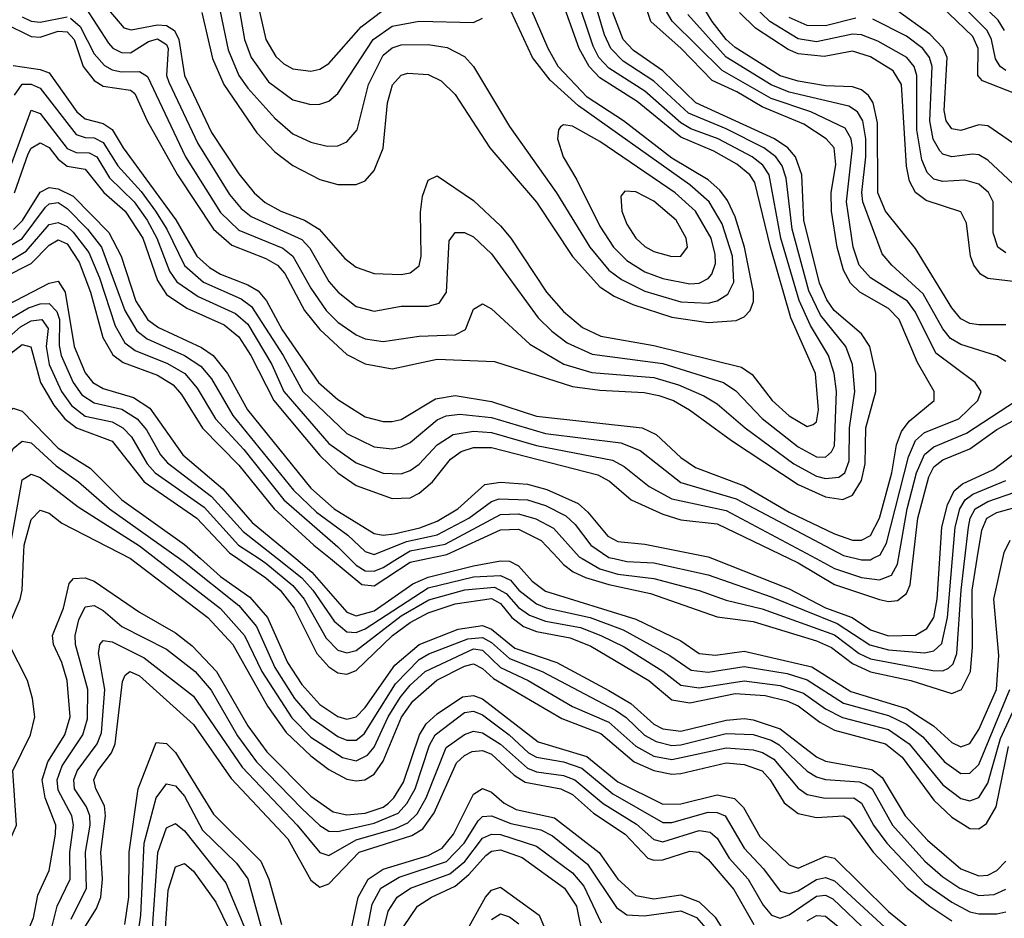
# Model space of a CAD drawing. Header units: inches. Extents: x 501365 to 657855, y 482276 to 547543.
# Tile 837 of 957: x 630145 to 632326, y 489203 to 491194. Entities that reach past the tile are written whole.
import ezdxf

# ---------------------------------------------------------------- set-up
doc = ezdxf.new("R2010")
doc.units = ezdxf.units.IN
doc.header["$MEASUREMENT"] = 0
doc.layers.add('A6438', color=7, linetype='Continuous')
doc.layers.add('A6439', color=7, linetype='Continuous')

msp = doc.modelspace()

# ---------------------------------------------------------------- linework, layer by layer
at = {"layer": 'A6438', "color": 5}
for points, elevation in [([(630000, 489184.1), (630014.5, 489185.5), (630050, 489208.4), (630084.7, 489250), (630102.6, 489330), (630137.8, 489410), (630129.6, 489530), (630168.7, 489610), (630178.2, 489650), (630173.3, 489690), (630162.1, 489730), (630121.1, 489810), (630116.5, 489830), (630120, 489850), (630145.7, 489910), (630150, 489930), (630153.4, 490000)], 3820), ([(630390.6, 490000), (630561.9, 489870), (630617, 489810), (630693.6, 489673.6), (630735, 489615), (630790, 489563.1), (630830, 489533.3), (630870, 489511.6), (630890, 489507.7), (630909.6, 489510.4), (630930, 489522.9), (630950, 489551.2), (630990.8, 489649.2), (631015.6, 489684.4), (631069.2, 489730.8), (631130, 489762), (631150, 489766.7), (631170, 489756.9), (631194.3, 489734.3), (631345.7, 489645.7), (631432.5, 489612.5), (631506.4, 489550), (631550, 489530.5), (631590, 489522.4), (631610, 489524.2), (631710, 489547.4), (631750, 489544.3), (631790, 489530), (631808, 489510), (631839, 489459), (631870, 489435.2), (631910, 489427), (631970, 489430.5), (631982.7, 489422.7), (632036.2, 489350), (632111.1, 489270), (632161.1, 489230), (632210, 489197.8)], 3820), ([(630446.3, 490000), (630589.4, 489889.4), (630643, 489830), (630681.4, 489750), (630747.5, 489647.5), (630790, 489604.8), (630859.7, 489559.7), (630890, 489552.5), (630915.5, 489564.5), (630930, 489582.5), (630961.2, 489650), (630987.7, 489692.3), (631010, 489719.9), (631043, 489750), (631150, 489800.2), (631170, 489797.5), (631210, 489758.6), (631271.1, 489730), (631370, 489672.6), (631450, 489637.8), (631510, 489584.4), (631550, 489562.5), (631590, 489554.8), (631710, 489581.2), (631770, 489576.7), (631790.9, 489570.9), (631815.8, 489555.8), (631870, 489491.6), (631890, 489477.6), (631929.6, 489469.6), (631992.9, 489470), (632010, 489458.5), (632036.6, 489410), (632065.9, 489370), (632150, 489281.4), (632210, 489238.9), (632250, 489217.8), (632270, 489213.1), (632310, 489213.3), (632330, 489218)], 3840), ([(630498.8, 490000), (630510, 489992), (630630, 489896), (630669.4, 489849.4), (630710, 489759), (630754, 489690), (630790, 489648.5), (630850, 489606), (630870, 489597.9), (630890, 489598), (630908.2, 489611.8), (630977.3, 489722.7), (631030, 489776.6), (631051, 489789), (631137.5, 489822.5), (631170, 489825.3), (631190, 489814.2), (631230, 489779), (631302.3, 489750), (631464.6, 489664.6), (631488.3, 489648.3), (631529.2, 489609.1), (631554.7, 489594.7), (631590, 489586.3), (631610, 489587.5), (631710, 489612.9), (631770, 489610.2), (631810, 489598.1), (631827.9, 489587.9), (631890, 489529.5), (631910, 489516.6), (631930.6, 489510.6), (632005.5, 489505.5), (632020, 489500), (632034, 489490), (632078.4, 489410), (632150.3, 489330.3), (632190, 489295.6), (632228, 489270), (632270, 489253.7), (632304, 489256), (632330, 489267.7)], 3860), ([(630545.7, 490000), (630590, 489960.8), (630654.7, 489914.7), (630694.1, 489870), (630738.3, 489770), (630770, 489721.4), (630810, 489677), (630850, 489650.3), (630870, 489644.4), (630890, 489649.8), (630910, 489670.3), (630976.1, 489763.9), (631030, 489810), (631116.1, 489843.9), (631170, 489852.3), (631190, 489843.7), (631241.8, 489801.8), (631335.2, 489770), (631450, 489708.1), (631499.2, 489679.2), (631550, 489633.5), (631570, 489622.9), (631610, 489617.9), (631710, 489642.3), (631750, 489645.6), (631770, 489642.7), (631830, 489623.1), (631910, 489561.3), (631930, 489551.3), (632032.7, 489532.7), (632055.6, 489515.6), (632106.6, 489430), (632156.1, 489376.1), (632230, 489312.6), (632270, 489297.2), (632290, 489298.8), (632310, 489309), (632329.7, 489330.3)], 3880), ([(630628.3, 490000), (630690, 489957.5), (630721.8, 489930), (630752.8, 489890), (630802.9, 489790), (630830, 489760.1), (630850, 489747.4), (630870, 489744.3), (630890, 489751.9), (630970.7, 489830), (631010, 489858.5), (631050, 489880), (631110, 489900.3), (631190, 489912.1), (631210, 489900.6), (631235.3, 489870), (631261.2, 489850), (631290, 489838.9), (631364.3, 489824.3), (631410, 489806.2), (631538.8, 489730), (631590, 489687.5), (631630, 489681), (631730, 489701.2), (631796.8, 489696.8), (631844.9, 489684.9), (631870, 489673.7), (631917.8, 489637.8), (631950, 489620.3), (632063.5, 489590), (632100.3, 489560.3), (632170, 489465.3), (632210, 489427.4), (632250, 489402.3), (632270, 489401.7), (632286.7, 489413.3), (632308.1, 489450), (632335.9, 489584.1)], 3920), ([(630675.2, 490000), (630690.1, 489990.1), (630750, 489940.7), (630774.9, 489910), (630823.8, 489823.8), (630850, 489797.6), (630870, 489791.7), (630890, 489796.6), (630990, 489873.1), (631051.4, 489908.6), (631130.9, 489930.9), (631196.8, 489936.8), (631222.7, 489922.7), (631250, 489892), (631274.5, 489874.5), (631310, 489861.8), (631387.7, 489847.7), (631432.7, 489830), (631484.5, 489804.5), (631570, 489750.9), (631610, 489719.9), (631650, 489714), (631750, 489729.3), (631830, 489719.4), (631881.9, 489701.9), (631930, 489667.4), (631967.9, 489647.9), (632070, 489621.3), (632115.7, 489590), (632190, 489498.7), (632230, 489468.9), (632250, 489463.4), (632270, 489470.8), (632290, 489502.6), (632318, 489602), (632368, 489710)], 3940), ([(630715.8, 490000), (630770, 489957.3), (630794.4, 489930), (630841.2, 489861.2), (630870, 489837.6), (630890, 489836.8), (630910, 489844.3), (631050, 489935.6), (631150, 489959.8), (631210, 489962.5), (631232.2, 489952.2), (631250.5, 489930), (631290, 489899.9), (631311, 489891), (631409.1, 489870), (631482.3, 489842.3), (631585.7, 489785.7), (631632.7, 489752.7), (631670, 489748.5), (631750, 489760.8), (631845.4, 489745.4), (631890, 489731.8), (631970, 489680.2), (632070, 489652.8), (632110, 489633.2), (632145.6, 489605.6), (632193.7, 489550), (632230, 489524.1), (632250, 489524.6), (632270, 489544.4), (632339.1, 489710)], 3960), ([(630756.3, 490000), (630792.4, 489970), (630870, 489881.5), (630890, 489873.4), (630930, 489884.5), (631016.1, 489943.9), (631050, 489959.2), (631150, 489984.3), (631210, 489995.3), (631230, 489994.1), (631250, 489984), (631280.6, 489950), (631310, 489927.9), (631510, 489866.3), (631610, 489818), (631650.2, 489790.2), (631686.5, 489786.5), (631750, 489795.1), (631900.2, 489760.2), (631986.1, 489706.1), (632110, 489668), (632169.5, 489630), (632210, 489592.9), (632230, 489583.3), (632250, 489590.4), (632270, 489621.7), (632309.1, 489710), (632314.6, 489785.4), (632303.3, 489910), (632323, 490000)], 3980), ([(630833.1, 490000), (630902.8, 489942.8), (630930, 489939.8), (631010, 489992.1), (631048.2, 490000)], 4020), ([(630875.8, 490000), (630890, 489985.4), (630910, 489973.1), (630930, 489972.2), (630950, 489980.7), (630981.6, 490000)], 4040), ([(631337.9, 490000), (631350, 489987.1), (631371, 489971), (631398.6, 489958.6), (631450, 489942.6), (631542.8, 489922.8), (631690, 489870.9), (631770, 489860.9), (631910, 489817.8), (631943.4, 489803.4), (631990, 489767.7), (632030, 489749.6), (632119.5, 489730), (632210, 489701.4), (632231.5, 489710), (632251.4, 489750), (632255.9, 489804.1), (632255.6, 489930), (632266.6, 490000)], 4020), ([(631391.4, 490000), (631430, 489977.6), (631470, 489965.9), (631550, 489955.7), (631650, 489929.4), (631710, 489908), (631790, 489889), (631950, 489831.3), (632005.1, 489790), (632030, 489778.4), (632167.9, 489752.1), (632190, 489751.8), (632202.6, 489757.4), (632212.9, 489767.1), (632221.6, 489790), (632230.6, 489930), (632238.8, 490000)], 4040), ([(631462.1, 490000), (631490, 489993.8), (631550, 489991.1), (631670, 489964.2), (631810, 489915.7), (631956.4, 489856.4), (632028.8, 489808.8), (632070, 489798), (632150, 489791.6), (632170, 489795.6), (632187.8, 489812.2), (632200.8, 489870), (632211.7, 490000)], 4060), ([(631680.1, 490000), (631850, 489933.2), (631930, 489891.4), (631989.3, 489869.3), (632030, 489842), (632070, 489828.8), (632130, 489830.7), (632155, 489845), (632170, 489870), (632177.7, 489910), (632183.5, 490000)], 4080), ([(631850.1, 490000), (631870, 489990.4), (631950, 489942.7), (632050, 489909.2), (632070, 489905.4), (632090, 489907.6), (632110, 489923), (632117.8, 489942.2), (632124.4, 490000)], 4120), ([(631909.8, 490000), (631950, 489978.4), (632010, 489958.6), (632050, 489952.9), (632076.6, 489963.4), (632090, 489987.5), (632092.2, 490000)], 4140), ([(631998.4, 490000), (632010, 489997.1), (632030, 489997.7), (632034.5, 490000)], 4160), ([(630163.7, 489176.3), (630175.4, 489204.6), (630185.3, 489254.7), (630210.4, 489309.6), (630224.2, 489390), (630224.5, 489410), (630201.1, 489470), (630194.3, 489510), (630207, 489550), (630244.9, 489610), (630256.8, 489650), (630250.1, 489730.1), (630238.1, 489770), (630219.3, 489810), (630217.1, 489830), (630242, 489890), (630254.7, 489945.3), (630264.3, 489955.7), (630290, 489957.3), (630310.1, 489950), (630410, 489881.3), (630490, 489836), (630527.2, 489807.2), (630580.9, 489750), (630650.4, 489630), (630692, 489572), (630790, 489474), (630839.3, 489439.3), (630870, 489432.7), (630910, 489436.6), (630950, 489449.6), (630961.8, 489458.2), (630974, 489470), (630994.9, 489505.1), (631030.4, 489609.6), (631045.7, 489634.3), (631070, 489656.5), (631126.1, 489693.9), (631150, 489697.2), (631170, 489689.5), (631293.9, 489593.9), (631401.8, 489561.8), (631470, 489505.4), (631570, 489456.1), (631610, 489456.6), (631690, 489476.6), (631728.5, 489468.5), (631748.9, 489448.9), (631784.7, 489384.7), (631850, 489321.5), (631870, 489314.3), (631930, 489340.7), (631950, 489336.8), (632070, 489218.8), (632110, 489186.3)], 3780), ([(630210, 489159.5), (630227.8, 489230), (630256.3, 489290), (630255.5, 489350), (630264.2, 489410), (630260.3, 489430), (630230, 489487), (630227.6, 489510), (630239.1, 489540.9), (630285, 489610), (630294.9, 489645.1), (630295.9, 489710), (630268.3, 489810), (630267.6, 489830), (630275.6, 489864.4), (630290, 489893.2), (630310, 489896.4), (630330, 489885.5), (630371.1, 489850), (630470, 489799.4), (630533.4, 489750), (630568.8, 489708.8), (630627.7, 489607.7), (630669.8, 489550), (630770, 489446.6), (630810, 489409.2), (630830, 489396.6), (630850, 489395.6), (630930, 489414.2), (630983.4, 489436.6), (631002.7, 489457.3), (631020.7, 489490), (631052.9, 489587.1), (631065.6, 489610), (631130, 489659.3), (631150, 489662.5), (631170, 489654.3), (631229.1, 489610), (631272.5, 489570), (631290, 489560.4), (631350, 489549.6), (631390, 489535.7), (631458.9, 489478.9), (631570, 489415.8), (631590, 489415.5), (631670, 489438.5), (631690, 489437.7), (631707.7, 489430), (631750, 489358.7), (631793.2, 489313.2), (631830, 489263.3), (631850, 489258.6), (631870, 489264.4), (631910, 489289.5), (631930, 489293.4), (631950, 489286.3), (632062.7, 489182.7)], 3760), ([(630258.9, 489201.1), (630292.9, 489270), (630290.8, 489350), (630300.7, 489410), (630299.9, 489430), (630292.7, 489450), (630266.4, 489490), (630264.7, 489510), (630272.3, 489530), (630316.6, 489590), (630326, 489614), (630333.2, 489710), (630319.2, 489790), (630322.2, 489810), (630330, 489818.9), (630350, 489815.4), (630420.2, 489780.2), (630530, 489695.5), (630637.8, 489537.8), (630759.3, 489410), (630810, 489349.4), (630830, 489342.8), (630890, 489377.2), (630977.7, 489402.3), (631005, 489415.1), (631025.2, 489434.8), (631045.3, 489470), (631090, 489581.6), (631130, 489610.8), (631150, 489618), (631170, 489613.9), (631210, 489588.9), (631270, 489535.6), (631290, 489528), (631350, 489519.9), (631374.6, 489510), (631437.8, 489457.8), (631511.6, 489411.6), (631550, 489377.7), (631570, 489372.8), (631650, 489397.5), (631674.5, 489394.5), (631690, 489381.2), (631716.9, 489336.9), (631759.1, 489290), (631792.4, 489232.4), (631810.5, 489210.5), (631830, 489204), (631850, 489211.2), (631910, 489252.6), (631930, 489254.3), (631946.4, 489246.4), (632027.3, 489170)], 3740), ([(630280.5, 489170), (630315, 489225), (630324.4, 489250), (630328.5, 489290), (630324.5, 489350), (630335.2, 489430), (630332.5, 489452.5), (630313.3, 489490), (630309.2, 489510), (630318.2, 489530), (630348.2, 489570), (630356.4, 489590), (630372.3, 489727.7), (630378.3, 489741.7), (630388.9, 489750), (630410, 489740.6), (630530, 489633), (630613, 489513), (630739.2, 489379.2), (630790, 489287.5), (630810, 489272.6), (630830, 489279.9), (630896.8, 489350), (631013.3, 489386.7), (631038.3, 489401.7), (631062.8, 489437.2), (631112.6, 489547.4), (631130, 489564.3), (631147.1, 489572.9), (631170, 489574.8), (631190, 489566.6), (631240.4, 489520.4), (631264.7, 489504.7), (631343.5, 489490), (631370, 489477.4), (631416.2, 489436.2), (631486.1, 489390), (631536.9, 489336.9), (631550, 489331.8), (631570, 489332.9), (631630, 489352), (631650.1, 489350), (631670, 489333.6), (631727.2, 489267.2), (631771.2, 489190)], 3720), ([(630377.5, 489190), (630386.5, 489250), (630387.6, 489350), (630407.3, 489490), (630447, 489593), (630470, 489590.3), (630490, 489570.3), (630574.1, 489434.1), (630679, 489330), (630697, 489290), (630724.6, 489190)], 3680), ([(630407.4, 489170), (630413.4, 489210), (630420.4, 489370), (630447.3, 489470), (630470, 489501.1), (630490, 489497.1), (630510, 489474.1), (630550, 489398.6), (630625.2, 489325.2), (630650, 489290.6), (630728.1, 489008.1)], 3660), ([(630873.3, 489150), (630894.9, 489250), (630917.1, 489290), (630950, 489312.4), (631050, 489342.4), (631081.1, 489358.9), (631106.3, 489390), (631150, 489478.4), (631170, 489490.6), (631190, 489482.8), (631218.6, 489458.5), (631244.6, 489444.6), (631330, 489425.8), (631429, 489349), (631470, 489290), (631510, 489254), (631550, 489246.5), (631610, 489255.6), (631650, 489239.5), (631685.9, 489205.9), (631745.8, 489110)], 3680), ([(630909.6, 489150), (630925.6, 489234.4), (630945, 489270), (630985.5, 489294.5), (631090.5, 489329.5), (631129.6, 489370), (631160.4, 489419.6), (631170, 489428.8), (631190, 489430.3), (631233.4, 489413.4), (631299.5, 489399.5), (631325.7, 489385.7), (631403, 489323), (631467.3, 489227.3), (631490, 489210.9), (631528.5, 489208.5), (631610, 489220), (631644.8, 489204.8), (631675.5, 489170)], 3660), ([(630436.6, 489150), (630450.5, 489349.5), (630470, 489403.9), (630490, 489413.5), (630510, 489397), (630601.8, 489281.8), (630648.9, 489168.9)], 3640), ([(630939.2, 489130), (630960.9, 489219.1), (630981.2, 489250), (631010.4, 489270), (631097.9, 489302.1), (631131.1, 489328.9), (631170, 489381.2), (631190, 489389.9), (631210, 489388.9), (631290, 489363.5), (631370, 489304), (631394.9, 489274.9), (631433.4, 489193.4)], 3640), ([(630995.5, 489184.5), (631026.4, 489230), (631056.9, 489250), (631110, 489274.4), (631139.9, 489300.1), (631177.7, 489342.3), (631190, 489351.8), (631210, 489355.3), (631258.1, 489338.1), (631352.1, 489270), (631378.6, 489230), (631393.8, 489153.8)], 3620), ([(630464.1, 489130), (630474, 489266), (630490, 489317.6), (630510, 489325), (630530, 489308.1), (630579, 489239), (630622.8, 489150)], 3620), ([(631130, 489167.1), (631176.7, 489250), (631190, 489265.7), (631210, 489272.4), (631296, 489210), (631305.9, 489185.9)], 3580), ([(631190, 489200.6), (631210, 489213.3), (631230, 489206.6), (631251, 489191)], 3560), ([(631890, 489197.8), (631910, 489209.8), (631930, 489207.9), (632006, 489146)], 3720)]:
    msp.add_lwpolyline(points, dxfattribs=dict(at, elevation=elevation))
at = {"layer": 'A6439', "color": 5}
for points, elevation in [([(630654.1, 491310), (630690.4, 491150), (630712.6, 491112.6), (630730, 491096), (630750, 491085.3), (630790, 491079.9), (630810, 491084.4), (630830, 491096.5), (630901.7, 491178.3), (630950, 491214.7)], 4380), ([(630618.8, 491290), (630643, 491150), (630657.3, 491110), (630695.8, 491055.8), (630750, 491016.4), (630790, 491005.9), (630810, 491006.5), (630830, 491013.3), (630850, 491030.1), (630927.7, 491150), (630970, 491179.4), (631030, 491190.3), (631150, 491187.5), (631170, 491197.1)], 4360), ([(632330, 491081.3), (632317.6, 491090), (632307, 491107), (632298.3, 491150), (632288.5, 491170), (632159.9, 491299.9)], 3960), ([(630284, 491284), (630375.5, 491175.5), (630391.4, 491171.4), (630450, 491182.7), (630470, 491180.6), (630488, 491170), (630497.4, 491150), (630509.8, 491070), (630570, 490944.1), (630630, 490852.2), (630664.2, 490810), (630688.6, 490788.6), (630723.1, 490770), (630776.1, 490750), (630808.7, 490730), (630864.9, 490664.9), (630890, 490645.6), (630930, 490631.7), (630989.7, 490629.7), (631010, 490633.3), (631030, 490648.6), (631034.5, 490670), (631032.6, 490767.4), (631037.2, 490802.8), (631050, 490838.2), (631070, 490848.1), (631150, 490793.5), (631210, 490737.4), (631233.3, 490710), (631312.2, 490590), (631350, 490547.3), (631392.2, 490512.2), (631432.6, 490492.6), (631550, 490472.4), (631744.2, 490424.2), (631767.7, 490407.7), (631811.9, 490350), (631850, 490316.4), (631890, 490292.7), (631903.1, 490296.9), (631910, 490302.7), (631915, 490330), (631908.3, 490410), (631853.1, 490533.1), (631808.3, 490690), (631773.5, 490833.5), (631762.6, 490850), (631733.6, 490873.6), (631682.7, 490902.7), (631610, 490933.9), (631512.7, 491012.7), (631430, 491065.2), (631406.7, 491090), (631384.8, 491130), (631341.4, 491250)], 4280), ([(630257.1, 491197.1), (630279, 491179), (630310, 491118.2), (630332.5, 491092.5), (630350, 491082.5), (630370, 491078.4), (630410, 491079.2), (630428.1, 491068.1), (630512.4, 490890), (630590, 490766.5), (630630, 490727.9), (630727.9, 490687.9), (630750, 490670.3), (630790, 490598.8), (630824.2, 490550), (630850, 490523.9), (630890, 490495.6), (630910, 490487.1), (630950, 490480.9), (631030, 490493.1), (631110, 490496), (631132.5, 490507.5), (631150, 490552.8), (631170, 490564.8), (631190, 490553.6), (631275.2, 490475.2), (631350.7, 490430.7), (631412.6, 490412.6), (631550, 490401.1), (631604.9, 490384.8), (631660.9, 490360.9), (631690, 490343.3), (631752, 490290), (631860.1, 490210), (631910, 490182.7), (631930, 490177.2), (631959.5, 490180.5), (631973, 490190), (631983, 490217), (631983.4, 490290), (631995.6, 490370), (631990.4, 490430.4), (631975.4, 490470), (631919.2, 490539.2), (631893.5, 490593.5), (631856.4, 490730), (631843, 490843), (631834.3, 490870), (631820.1, 490890), (631793.7, 490910), (631710, 490952), (631626.6, 490986.6), (631550, 491057.4), (631482, 491102), (631454.3, 491130), (631440.5, 491160.5), (631413.8, 491250)], 4240), ([(630290, 491221.7), (630341.6, 491141.6), (630350.9, 491130.9), (630370, 491120.9), (630390, 491120.2), (630430, 491145.4), (630450, 491151.2), (630470, 491138.9), (630473.5, 491130), (630469.8, 491070), (630475.4, 491055.4), (630539.6, 490919.6), (630610, 490806.8), (630635.3, 490775.3), (630657.7, 490757.7), (630770, 490707), (630787.5, 490687.5), (630830, 490614.2), (630850.1, 490590), (630890, 490558.5), (630930, 490548.1), (630990, 490558.9), (631050, 490559.4), (631074.1, 490565.9), (631090.5, 490590), (631096.3, 490703.7), (631110, 490722.7), (631130, 490722.1), (631150, 490712.5), (631190, 490675.5), (631293.4, 490533.4), (631323.6, 490503.6), (631358.2, 490478.2), (631413.2, 490453.2), (631570, 490432.5), (631704.6, 490390), (631731.7, 490371.7), (631790.2, 490310.2), (631870, 490247.5), (631910, 490225.9), (631930, 490224.8), (631943.6, 490236.4), (631950, 490250), (631954.9, 490370), (631949.8, 490410), (631936.9, 490450), (631896.8, 490516.8), (631872.1, 490572.1), (631831.6, 490710), (631805.3, 490850), (631791.5, 490871.5), (631768, 490890), (631692.8, 490930), (631631.8, 490951.8), (631610, 490965), (631530, 491035.2), (631450, 491086.3), (631428, 491110), (631415.5, 491135.5), (631377.4, 491250)], 4260), ([(630548.3, 491210), (630572.2, 491107.8), (630597.4, 491050), (630670, 490943.5), (630710, 490900.8), (630750, 490870.7), (630810, 490840.2), (630850, 490828.7), (630890, 490828.4), (630910, 490837.1), (630930, 490859.5), (630950, 490909.2), (630959.8, 491010), (630970.8, 491049.2), (630990, 491070.6), (631004.7, 491075.3), (631050, 491072.4), (631078.4, 491058.4), (631110, 491028.1), (631186.6, 490910), (631289.7, 490789.7), (631370, 490669.3), (631430, 490601.9), (631461.7, 490581.7), (631503.3, 490563.3), (631590, 490534.8), (631670, 490523), (631732.3, 490527.7), (631750, 490535.7), (631763.5, 490550), (631770.4, 490569.6), (631770.9, 490590), (631750.9, 490690), (631730, 490756.9), (631713.4, 490793.4), (631696.1, 490816.1), (631670, 490839.2), (631590, 490887), (631482.5, 490970), (631402.3, 491022.3), (631338.2, 491090), (631315.5, 491130), (631264.1, 491250)], 4320), ([(632350, 491030.4), (632278.5, 491058.5), (632267.8, 491070), (632268.5, 491130), (632256.8, 491156.8), (632150, 491260.2)], 3980), ([(632326.9, 491170), (632312.8, 491192.8), (632250, 491253.9)], 3940), ([(630130, 491092), (630190, 491083.6), (630210, 491075.8), (630271.5, 490990), (630290, 490974.3), (630330, 490963.9), (630350, 490950.9), (630373.8, 490910), (630490.6, 490750.6), (630537.6, 490670), (630565, 490645), (630589.4, 490630), (630650, 490606.5), (630672.9, 490592.9), (630691.3, 490571.3), (630726.7, 490506.7), (630806.6, 490390), (630850, 490352.4), (630910, 490314.4), (630950, 490303.6), (630970, 490303.8), (630990, 490308.5), (631066.1, 490353.9), (631110, 490361.3), (631190, 490348), (631290, 490315.7), (631523.8, 490290), (631555.1, 490275.1), (631610, 490223.9), (631641.9, 490201.9), (631750, 490161.2), (631850, 490103), (631950, 490054.8), (631990, 490041.3), (632010, 490041.2), (632030, 490051.4), (632050, 490089.6), (632077.6, 490190), (632087.7, 490252.3), (632098.6, 490281.4), (632115.6, 490304.4), (632170.9, 490350), (632171.3, 490370), (632134.4, 490434.4), (632093.8, 490530), (632070, 490554), (632006, 490590), (631986, 490610), (631970, 490639.3), (631956.1, 490690), (631943.5, 490770), (631942.7, 490810), (631953.4, 490873.4), (631949.4, 490910), (631932, 490930), (631882.2, 490962.2), (631790, 491000.5), (631733.8, 491033.8), (631679.1, 491059.1), (631610.2, 491130), (631543, 491190), (631529.8, 491230)], 4180), ([(630585.2, 491230), (630606.9, 491126.9), (630630.2, 491070.2), (630650, 491041.8), (630710, 490975.4), (630750, 490940.8), (630790, 490922.4), (630826.1, 490913.9), (630850, 490914.6), (630870, 490923.5), (630892.9, 490950), (630918, 491050), (630950, 491114.9), (630970, 491131.8), (630990, 491138.3), (631050, 491139.1), (631092.3, 491132.3), (631130, 491112), (631150.1, 491090), (631230, 490957.2), (631334.5, 490810), (631408.3, 490690), (631450, 490639.2), (631478.5, 490618.5), (631530, 490592.8), (631610, 490569.2), (631670, 490566.2), (631690, 490571.2), (631714, 490586), (631727.3, 490612.7), (631724.4, 490670), (631701.3, 490741.3), (631672.8, 490790), (631630, 490827.9), (631382.8, 491002.8), (631319.9, 491059.9), (631281.1, 491110), (631233.3, 491213.3)], 4340), ([(632330, 490518.1), (632270, 490518.2), (632250, 490521.1), (632230, 490531.2), (632210, 490555.6), (632130, 490686.7), (632063.1, 490770), (632046, 490810), (632045.2, 490965.2), (632036.1, 491010), (632025.8, 491025.8), (632010, 491038.2), (631990, 491044.9), (631930, 491047), (631870, 491057.3), (631830, 491069.5), (631730, 491132.2), (631710, 491150.2), (631679.3, 491190), (631654.9, 491230)], 4120), ([(632330, 490677.7), (632311.8, 490690), (632302, 490722), (632301.8, 490790), (632291.4, 490811.4), (632270, 490829.6), (632238.7, 490838.7), (632190, 490835.2), (632170, 490840.6), (632155.3, 490855.3), (632143.6, 490883.6), (632132.4, 490950), (632132.8, 491070), (632126.8, 491090), (632110.8, 491110), (632046.5, 491146.5), (632010, 491160.3), (631990, 491161.4), (631910, 491144.4), (631870, 491151.7), (631806.8, 491190), (631770, 491225.2)], 4060), ([(630110, 491186.2), (630170, 491156.6), (630190, 491155.2), (630230, 491168.5), (630250, 491167.1), (630265.4, 491150), (630285.5, 491090), (630310, 491059.3), (630330, 491046.3), (630390, 491038), (630400.1, 491030), (630427.3, 490970), (630494.2, 490850), (630574.5, 490730), (630614.7, 490694.7), (630690, 490665.2), (630716.3, 490650), (630731.9, 490631.9), (630776, 490550), (630810, 490507.4), (630870, 490452.1), (630910, 490431.5), (630970, 490420.8), (631070, 490441.9), (631196.9, 490436.9), (631370, 490381.1), (631430, 490373.2), (631528.2, 490368.2), (631561.2, 490361.2), (631593.3, 490350), (631628.9, 490330), (631722, 490262), (631870, 490164.2), (631930, 490137.3), (631968.9, 490131), (631990, 490140.4), (632010, 490173.1), (632018, 490210), (632019.4, 490290), (632042, 490370), (632041.7, 490410), (632028.7, 490470), (632010, 490498.1), (631949.4, 490549.4), (631933.3, 490573.3), (631917.1, 490610), (631882.3, 490750), (631877.5, 490850), (631864.1, 490890), (631846.5, 490910), (631817.3, 490930), (631642.8, 491010), (631570, 491080.2), (631505.2, 491125.2), (631481.8, 491150), (631458.9, 491210)], 4220), ([(630150, 491200), (630170, 491190.4), (630190, 491188.5), (630250, 491200.4)], 4240), ([(632034.5, 490000), (632051.4, 490008.6), (632065.8, 490034.2), (632114.2, 490225.8), (632130, 490261.4), (632150, 490279.4), (632225.6, 490310), (632268.1, 490350), (632274.9, 490370), (632261.7, 490390), (632174.9, 490454.9), (632130, 490545.9), (632112, 490570), (632030, 490621.9), (632005.1, 490650), (631991.3, 490690), (631976.6, 490790), (631990.1, 490910), (631986.8, 490930), (631973.6, 490953.6), (631897.9, 490990), (631810, 491019.3), (631701.3, 491081.3), (631590.5, 491190.5), (631576, 491216)], 4160), ([(632330, 490436.7), (632309.6, 490449.6), (632230, 490474), (632207.3, 490487.3), (632190, 490509.1), (632146.5, 490586.5), (632077.2, 490650), (632055.5, 490675.5), (632013.2, 490790), (632011, 490811), (632019.5, 490890), (632019.3, 490930), (632012.7, 490970), (632001.2, 490990), (631982, 491002), (631850, 491033), (631810, 491049.2), (631710, 491111.1), (631625.5, 491205.5)], 4140), ([(632371.1, 490611.1), (632290, 490620.8), (632273.9, 490630), (632259.2, 490650), (632251.6, 490670), (632242.9, 490742.9), (632230, 490768.5), (632153.2, 490793.2), (632130, 490810.7), (632116.5, 490836.5), (632109.7, 490869.7), (632099, 491050), (632080.2, 491080.2), (632030, 491111.7), (631990, 491124.2), (631927.6, 491112.4), (631870, 491118.1), (631847.6, 491127.6), (631775.2, 491175.2), (631739.4, 491210)], 4080), ([(631997.5, 491197.4), (631930, 491180.5), (631890, 491180.8), (631850, 491198.4)], 4040), ([(632389.9, 490889.9), (632290, 490958.7), (632270, 490961.2), (632230, 490948.4), (632210, 490952.3), (632197.7, 490970), (632193, 490993), (632199.9, 491110), (632191.1, 491131.1), (632161.8, 491161.8), (632090, 491213.5)], 4020), ([(632346.1, 490830), (632290, 490882.9), (632270, 490894.2), (632255.7, 490895.7), (632210, 490890), (632190, 490895.8), (632183.4, 490903.4), (632169.1, 490929.1), (632161.7, 490970), (632166.5, 491090), (632160.7, 491110), (632146.3, 491130), (632110, 491157.6), (632035.2, 491195.2)], 4040), ([(630133.6, 491026.4), (630150, 491050.9), (630170, 491051.3), (630190, 491042.5), (630270, 490939.8), (630290, 490932.5), (630310, 490932.3), (630330, 490922), (630362.2, 490870), (630413.6, 490813.6), (630445.8, 490770), (630470.5, 490730), (630510, 490649), (630552.4, 490612.4), (630635.5, 490575.5), (630658.6, 490558.6), (630728.9, 490450), (630772.1, 490370), (630870, 490277.1), (630930, 490247.6), (630970, 490243.4), (630990, 490247.7), (631010, 490257.4), (631070, 490307.4), (631090, 490316), (631120.3, 490319.7), (631190, 490312.4), (631310, 490277.5), (631476.8, 490256.8), (631519.4, 490239.4), (631610, 490168.7), (631732.5, 490132.5), (631970, 490007.2), (631998.4, 490000)], 4160), ([(630110, 490829.3), (630170, 490993.2), (630190, 490986.3), (630250, 490908.8), (630270, 490899.9), (630298.8, 490898.8), (630315.8, 490890), (630343.7, 490843.7), (630398.4, 490790), (630427.1, 490750), (630448.9, 490710), (630476.9, 490636.9), (630493.1, 490613.1), (630540.4, 490580.4), (630623, 490543), (630650, 490519.3), (630703.5, 490430), (630730.4, 490370), (630830, 490255), (630890, 490212.3), (630950, 490189), (630990, 490187.7), (631010, 490195.1), (631030, 490209.4), (631070, 490251.8), (631105.2, 490274.8), (631150, 490282.7), (631190, 490279.5), (631290, 490250.3), (631458.2, 490218.2), (631484.1, 490204.1), (631539.8, 490159.8), (631590, 490132.5), (631710, 490107), (631909.8, 490000)], 4140), ([(630133.6, 490810), (630163.2, 490896.8), (630170, 490909.5), (630190, 490920.9), (630210, 490911), (630230, 490884.9), (630250, 490869.6), (630290, 490862.9), (630331.4, 490811.4), (630378.5, 490770), (630417.7, 490710), (630450, 490616), (630470, 490585.2), (630515.1, 490555.1), (630597.6, 490517.6), (630630, 490491.1), (630657.1, 490450), (630708.1, 490350), (630810, 490228.2), (630850, 490189.8), (630890, 490161.8), (630970, 490133.1), (631010, 490134.9), (631030, 490144.8), (631059.1, 490170), (631099.7, 490220.3), (631122.9, 490237.1), (631150, 490246.4), (631190, 490246.1), (631425.9, 490185.9), (631451.6, 490171.6), (631499.4, 490130), (631570, 490098.3), (631610, 490086.3), (631690, 490077.3), (631850.1, 490000)], 4120), ([(630130.9, 490729.1), (630150.7, 490749.3), (630190, 490812), (630210, 490822.4), (630230, 490819.5), (630262.9, 490802.9), (630342.2, 490722.2), (630369.4, 490670), (630402.2, 490570), (630428.9, 490528.9), (630452.2, 490512.2), (630547.9, 490467.9), (630573.8, 490450), (630605.4, 490410), (630649.2, 490330), (630790, 490156), (630841.2, 490110), (630930, 490055.8), (630950, 490052.3), (630974.8, 490054.8), (631031.5, 490068.5), (631070, 490083.3), (631115.5, 490110), (631175.4, 490164.6), (631210, 490169.5), (631270, 490164.9), (631313.1, 490153.1), (631381.9, 490121.9), (631403.3, 490103.3), (631447.8, 490050), (631470, 490037.7), (631530, 490032.3), (631670, 490004), (631680.1, 490000)], 4080), ([(630030, 490637.4), (630150, 490709.3), (630201.7, 490778.3), (630210, 490785.9), (630230, 490789), (630250, 490775.8), (630295.2, 490730), (630326.2, 490690), (630377.8, 490550), (630404.5, 490504.5), (630426.9, 490486.9), (630510.1, 490450), (630546.4, 490426.4), (630570, 490398.3), (630617.3, 490317.3), (630751.8, 490151.8), (630802.7, 490102.7), (630872.2, 490052.2), (630910, 490015.5), (630930, 490009.5), (631002, 490038), (631070, 490053.1), (631140.1, 490090), (631190, 490126.4), (631207.5, 490132.5), (631270, 490130.4), (631310, 490118), (631355, 490095), (631375.8, 490075.8), (631410, 490029.6), (631450, 490002.7), (631462.1, 490000)], 4060), ([(630000, 490605.4), (630010, 490602.4), (630030, 490604), (630159, 490681), (630210, 490739.8), (630230, 490744.7), (630250, 490735.7), (630263.2, 490723.2), (630297.9, 490677.9), (630321.7, 490621.7), (630356, 490516), (630378, 490478), (630400.8, 490460.8), (630472.6, 490432.6), (630510.6, 490410), (630537.9, 490377.9), (630578.5, 490310), (630641.7, 490241.6), (630730, 490130.5), (630850, 490026.3), (630875.8, 490000)], 4040), ([(630000, 490570.3), (630010, 490566.5), (630030, 490568.5), (630110, 490623.6), (630170, 490653.7), (630210, 490694.5), (630230, 490706.1), (630250, 490697.1), (630276.4, 490656.4), (630301.5, 490590), (630329, 490490), (630351.1, 490451.1), (630374.2, 490434.2), (630450, 490406.5), (630484.9, 490384.9), (630503.4, 490363.4), (630550, 490288.7), (630630, 490207.2), (630708.8, 490110), (630796.6, 490030), (630833.1, 490000)], 4020), ([(630000, 490496.3), (630010, 490490.8), (630030, 490489.9), (630050, 490501), (630117.9, 490562.1), (630210.3, 490610.3), (630230, 490614.6), (630245.5, 490590), (630265.1, 490470), (630290, 490411.9), (630307, 490390), (630330, 490376.8), (630396.6, 490356.6), (630433.4, 490333.4), (630506.2, 490230), (630595, 490155), (630660.1, 490080.1), (630756.3, 490000)], 3980), ([(630000, 490460.3), (630010, 490456.9), (630030, 490454.1), (630050, 490459.7), (630126.3, 490533.7), (630164.3, 490555.7), (630190, 490564.1), (630210, 490564.9), (630227.1, 490547.1), (630232.8, 490530), (630232.1, 490472.1), (630237, 490450), (630263.2, 490390), (630282.5, 490362.5), (630310, 490345.2), (630371.4, 490331.4), (630405.4, 490310), (630425.7, 490285.7), (630457, 490230), (630472.2, 490212.2), (630570, 490138), (630639.9, 490059.9), (630715.8, 490000)], 3960), ([(630000, 490429.3), (630030, 490423.4), (630053.7, 490426.3), (630070, 490435), (630114.8, 490485.2), (630146.6, 490513.4), (630170, 490527), (630193.7, 490530), (630207.6, 490510), (630203.7, 490470), (630209.9, 490429.9), (630237.5, 490370), (630259.3, 490339.3), (630290, 490315.9), (630350, 490302.8), (630373.4, 490290), (630392.7, 490270), (630427.4, 490210), (630444.8, 490190), (630553.8, 490113.8), (630629.9, 490029.9), (630675.2, 490000)], 3940), ([(630000, 490390.7), (630070, 490399.2), (630088.4, 490411.6), (630130, 490459), (630150, 490474.1), (630169.4, 490469.4), (630191.1, 490390), (630220.3, 490340.3), (630245.1, 490310), (630270.8, 490290), (630350, 490260), (630420.5, 490170), (630536.9, 490090), (630610, 490012.6), (630628.3, 490000)], 3920), ([(632092.2, 490000), (632111.2, 490110), (632132.1, 490190), (632149.5, 490230.5), (632170, 490247.8), (632242.4, 490277.6), (632353.5, 490350)], 4140), ([(630031.3, 490000), (630057.3, 490050), (630069.4, 490090), (630073.6, 490130), (630070, 490190), (630081.6, 490278.4), (630094.3, 490305.7), (630130, 490333), (630150, 490326.6), (630230, 490244.8), (630300.8, 490200.8), (630371.3, 490130), (630510, 490031.6), (630545.7, 490000)], 3880), ([(632124.4, 490000), (632134.6, 490090), (632159.1, 490180.9), (632170, 490203.2), (632190, 490219), (632250, 490243.3), (632310, 490286.3), (632390.8, 490330)], 4120), ([(630071.4, 490000), (630088.4, 490031.6), (630099.4, 490070), (630106.1, 490110), (630110, 490197.5), (630130, 490243.9), (630150, 490260.5), (630170, 490256.8), (630225.5, 490205.5), (630275.3, 490170), (630344.1, 490110), (630498.8, 490000)], 3860), ([(632183.5, 490000), (632188, 490070), (632200.8, 490119.2), (632215.1, 490150), (632234, 490166), (632302.5, 490197.5), (632371, 490250)], 4080), ([(630114.1, 490000), (630124.1, 490030), (630150, 490174.8), (630170, 490187.4), (630190, 490180.1), (630274.6, 490114.7), (630410, 490028.1), (630446.3, 490000)], 3840), ([(632211.7, 490000), (632217.6, 490070), (632227.6, 490110), (632239.6, 490130), (632256.9, 490143.1), (632330, 490173)], 4060), ([(632238.8, 490000), (632247, 490070), (632251, 490090), (632262.1, 490110), (632290, 490126.7), (632350, 490147.5)], 4040), ([(630153.4, 490000), (630154.9, 490030), (630170, 490086.6), (630190, 490107.2), (630210, 490101.1), (630238.3, 490078.3), (630390, 490000.5), (630390.6, 490000)], 3820), ([(632266.6, 490000), (632276.6, 490063.4), (632287.9, 490090), (632310, 490102.2), (632350, 490113.3)], 4020), ([(630981.6, 490000), (631010, 490017.3), (631087.7, 490032.3), (631210, 490097.7), (631250, 490099.2), (631288.4, 490088.4), (631327.9, 490067.9), (631384.2, 490004.2), (631391.4, 490000)], 4040), ([(631048.2, 490000), (631091.1, 490008.9), (631210, 490064), (631250, 490065.3), (631300.2, 490040.2), (631337.9, 490000)], 4020), ([(632323, 490000), (632326, 490014), (632339.2, 490040.8)], 3980)]:
    msp.add_lwpolyline(points, dxfattribs=dict(at, elevation=elevation))
for points, elevation in [([(631350, 490960.7), (631343.3, 490956.7), (631338.4, 490950), (631336.6, 490930), (631349.2, 490890), (631379.3, 490839.3), (631430, 490736.1), (631460.8, 490690), (631490, 490660.2), (631530, 490635.4), (631570, 490620.8), (631630, 490608.5), (631650, 490610.1), (631670, 490620.6), (631678.3, 490630), (631686.2, 490653.8), (631686, 490674), (631676.7, 490710), (631642.5, 490770), (631596.8, 490810), (631430, 490924.2), (631370, 490958.1)], 4360), ([(631485.7, 490814.3), (631477.1, 490802.9), (631478.9, 490770), (631490, 490740.9), (631509.7, 490710), (631530, 490691.3), (631550, 490680.5), (631590, 490669.1), (631610, 490670.1), (631624.3, 490690), (631621.5, 490710), (631599.6, 490750), (631550, 490792.1), (631510, 490812.5)], 4380)]:
    msp.add_lwpolyline(points, close=True, dxfattribs=dict(at, elevation=elevation))

doc.saveas('drawing.dxf')
